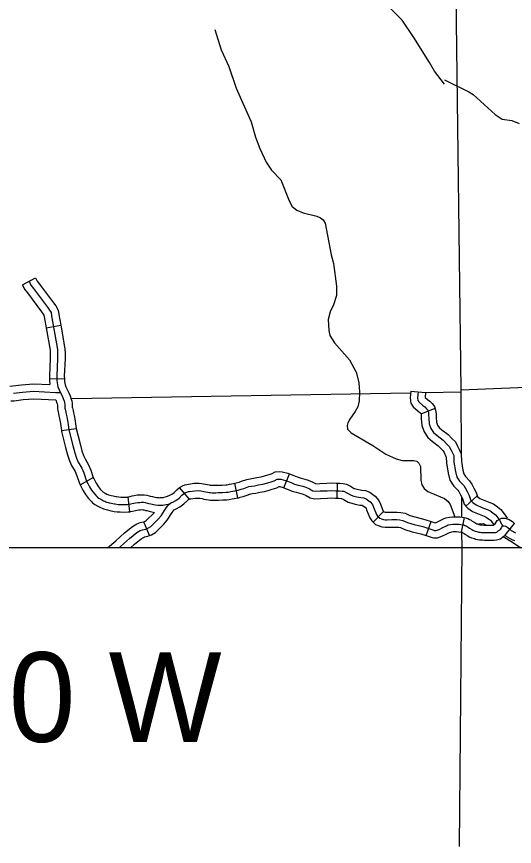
# Model space of a CAD drawing. Extents: x 1377389 to 1380723, y 1168351 to 1170484.
# Drawn here: x 1379443.1 to 1379543.2, y 1168642.1 to 1168808.8 of the extents above; entities that cross this region are included whole.
import ezdxf

# ---------------------------------------------------------------- set-up
doc = ezdxf.new("R2010")
doc.units = 0
for name, color, linetype in [('B_Contour_Elevations', 7, 'Continuous'), ('B_Fill', 7, 'Continuous'), ('B_Text', 7, 'Continuous'), ('Default', 7, 'Continuous')]:
    doc.layers.add(name, color=color, linetype=linetype)

msp = doc.modelspace()

# ---------------------------------------------------------------- linework, layer by layer
at = {"layer": 'B_Contour_Elevations'}
msp.add_line((1379532.17, 1168642.1), (1379532.67, 1168702.1), dxfattribs=at)
at = {"layer": 'B_Fill'}
for p, q in [((1379444.27, 1168754.95), (1379446.93, 1168756.33)), ((1379449.03, 1168746.28), (1379451.98, 1168746.8)), ((1379449.71, 1168736.03), (1379452.71, 1168736.08)), ((1379522.36, 1168733.55), (1379525.34, 1168733.28)), ((1379524.44, 1168729), (1379527.24, 1168730.12)), ((1379452.12, 1168725.64), (1379455.09, 1168726.08)), ((1379455.88, 1168714.75), (1379458.5, 1168716.21)), ((1379496.87, 1168714.14), (1379497.99, 1168716.92)), ((1379477.82, 1168711.92), (1379475.87, 1168714.19)), ((1379487.56, 1168712.11), (1379486.96, 1168715.04)), ((1379507.56, 1168712.06), (1379507.64, 1168715.06)), ((1379465.9, 1168709.32), (1379465.53, 1168712.3)), ((1379533.44, 1168710.48), (1379535.67, 1168712.49)), ((1379514.78, 1168707.24), (1379516.86, 1168709.41)), ((1379469.84, 1168704.55), (1379468.72, 1168707.33)), ((1379525.46, 1168704.54), (1379526.43, 1168707.38)), ((1379532.54, 1168705.24), (1379533.16, 1168708.18)), ((1379541.35, 1168704.63), (1379543.2, 1168707))]:
    msp.add_line(p, q, dxfattribs=at)
for points in [[(1379532.56, 1168720.8), (1379532.49, 1168733.39), (1379532.48, 1168733.8), (1379531.15, 1168839.44), (1379531.13, 1168840.19), (1379529.7, 1168944.24), (1379529.67, 1168945.54), (1379529.54, 1168953.22)], [(1379529.14, 1168795.22), (1379527.11, 1168797.82), (1379526.15, 1168799.58), (1379522.97, 1168804.64), (1379520.61, 1168808.06), (1379518.58, 1168810.16), (1379515.25, 1168813.2), (1379512.18, 1168815.73), (1379510.83, 1168817.48)], [(1379482.99, 1168806.22), (1379484.21, 1168802.1), (1379485.77, 1168798.8), (1379487.28, 1168794.44), (1379490.29, 1168787.64), (1379491.14, 1168784.61), (1379492.02, 1168782.3), (1379493.3, 1168779.59), (1379494.33, 1168777.95), (1379496.25, 1168776.03), (1379497.92, 1168771.77), (1379498.48, 1168770.63), (1379499.42, 1168769.89), (1379500.7, 1168769.39), (1379503.48, 1168768.69), (1379504.24, 1168768.36), (1379504.77, 1168767.98), (1379505.18, 1168767.32), (1379506.36, 1168760.93), (1379506.84, 1168759.17), (1379507.45, 1168754.63), (1379507.45, 1168752.78), (1379506.82, 1168750.91), (1379506.12, 1168749.5), (1379505.77, 1168747.92), (1379505.86, 1168745.74), (1379506.1, 1168744.77), (1379507.03, 1168743.24), (1379510.03, 1168739.87), (1379511.36, 1168737.38), (1379511.91, 1168735.28), (1379512.06, 1168733.36), (1379511.99, 1168731.61), (1379511.7, 1168730.42), (1379511.21, 1168729.47), (1379510.13, 1168727.96), (1379509.73, 1168727.18), (1379509.55, 1168726.63), (1379509.62, 1168725.92), (1379510.39, 1168725.17), (1379514.74, 1168722.63), (1379517.33, 1168720.92), (1379519.41, 1168719.99), (1379520.62, 1168719.64), (1379522.96, 1168719.62), (1379523.61, 1168719.49), (1379523.96, 1168719.1), (1379524.3, 1168718.4), (1379524.41, 1168715.7), (1379524.61, 1168714.74), (1379525.03, 1168713.98), (1379525.77, 1168713.43), (1379528.37, 1168712.36), (1379529.11, 1168711.97), (1379529.9, 1168711.37), (1379530.26, 1168710.78), (1379531.21, 1168708.33)], [(1379529.14, 1168796.13), (1379534.03, 1168793.71), (1379534.92, 1168793.14), (1379539.34, 1168789.12), (1379540.74, 1168788.23), (1379542.65, 1168787.9), (1379544.16, 1168787.34)], [(1379445.6, 1168755.64), (1379446, 1168754.88), (1379446.52, 1168754.17), (1379449.3, 1168750.41), (1379449.73, 1168749.86), (1379450.03, 1168749.34), (1379450.13, 1168748.69), (1379451.32, 1168741.93), (1379451.35, 1168741.16), (1379451.35, 1168740.55), (1379451.35, 1168740.09), (1379451.2, 1168736.6), (1379451.22, 1168735.79), (1379451.26, 1168735.26), (1379451.42, 1168734.45), (1379451.65, 1168733.81), (1379451.96, 1168733.19), (1379452.25, 1168732.59), (1379452.47, 1168732.09), (1379452.66, 1168731.56), (1379452.72, 1168731.28), (1379452.8, 1168730.88), (1379452.82, 1168730.17), (1379452.85, 1168729.92), (1379452.99, 1168729.35), (1379453.07, 1168728.91), (1379453.19, 1168728.38), (1379453.25, 1168728.03), (1379453.4, 1168727.31), (1379453.46, 1168726.8), (1379453.62, 1168725.77), (1379454.42, 1168722.62), (1379454.79, 1168721.16), (1379455.15, 1168720.12), (1379455.51, 1168719.27), (1379456.21, 1168718.06), (1379456.61, 1168717.12), (1379457.19, 1168715.48)], [(1379446.93, 1168756.33), (1379447.27, 1168755.67), (1379447.72, 1168755.06), (1379450.5, 1168751.31), (1379450.97, 1168750.7), (1379451.48, 1168749.84), (1379451.61, 1168748.93), (1379451.98, 1168746.8)], [(1379444.27, 1168754.95), (1379444.72, 1168754.08), (1379445.31, 1168753.28), (1379448.11, 1168749.5), (1379448.48, 1168749.01), (1379448.59, 1168748.83), (1379448.65, 1168748.46), (1379449.03, 1168746.28)], [(1379449.03, 1168746.28), (1379449.83, 1168741.76), (1379449.85, 1168741.13), (1379449.85, 1168740.55), (1379449.85, 1168740.12), (1379449.7, 1168736.62), (1379449.71, 1168736.03)], [(1379451.98, 1168746.8), (1379452.81, 1168742.09), (1379452.85, 1168741.19), (1379452.85, 1168740.55), (1379452.85, 1168740.06), (1379452.7, 1168736.58), (1379452.71, 1168736.08)], [(1379449.71, 1168736.03), (1379449.72, 1168735.72), (1379449.79, 1168734.88)], [(1379452.71, 1168736.08), (1379452.72, 1168735.87), (1379452.75, 1168735.47), (1379452.87, 1168734.84), (1379453.03, 1168734.4), (1379453.3, 1168733.86), (1379453.61, 1168733.23), (1379453.87, 1168732.65), (1379454.11, 1168731.97), (1379454.19, 1168731.59), (1379454.29, 1168731.05), (1379454.31, 1168730.29), (1379454.33, 1168730.2), (1379454.45, 1168729.67), (1379454.54, 1168729.21), (1379454.66, 1168728.68), (1379454.72, 1168728.32), (1379454.88, 1168727.55), (1379454.95, 1168727), (1379455.09, 1168726.08)], [(1379532.48, 1168733.8), (1379586.19, 1168736.03)], [(1379441.73, 1168734.57), (1379442.32, 1168734.61), (1379444.12, 1168734.86), (1379446.51, 1168735.03), (1379449.79, 1168734.88)], [(1379441.94, 1168731.58), (1379442.63, 1168731.62), (1379444.43, 1168731.87), (1379446.55, 1168732.02), (1379450.98, 1168731.82)], [(1379442.47, 1168733.12), (1379444.28, 1168733.36), (1379446.53, 1168733.53), (1379450.91, 1168733.32), (1379451.9, 1168733.32)], [(1379454.18, 1168732.09), (1379522.3, 1168733.22)], [(1379522.36, 1168733.55), (1379522.23, 1168732.2), (1379522.34, 1168731.14), (1379522.82, 1168730.43), (1379523.83, 1168729.52), (1379524.21, 1168729.24), (1379524.44, 1168729)], [(1379523.85, 1168733.41), (1379523.74, 1168732.21), (1379523.8, 1168731.67), (1379523.96, 1168731.42), (1379524.78, 1168730.68), (1379525.19, 1168730.38), (1379525.54, 1168730.03), (1379525.79, 1168729.75)], [(1379525.34, 1168733.28), (1379525.25, 1168732.27), (1379525.73, 1168731.85), (1379526.17, 1168731.52), (1379526.63, 1168731.06), (1379527.15, 1168730.48)], [(1379525.3, 1168733.27), (1379532.49, 1168733.39)], [(1379450.98, 1168731.82), (1379451.21, 1168731.16), (1379451.25, 1168730.98), (1379451.3, 1168730.71), (1379451.32, 1168730.05), (1379451.38, 1168729.64), (1379451.52, 1168729.04), (1379451.6, 1168728.61), (1379451.72, 1168728.09), (1379451.78, 1168727.74), (1379451.92, 1168727.07), (1379451.98, 1168726.6), (1379452.12, 1168725.64)], [(1379527.15, 1168730.48), (1379527.41, 1168729.44), (1379527.45, 1168728.87), (1379527.46, 1168728.26), (1379527.56, 1168727.3), (1379527.75, 1168726.71), (1379528.05, 1168726.28), (1379528.62, 1168725.81), (1379529.89, 1168724.82), (1379530.59, 1168724.07), (1379531.33, 1168723.39), (1379531.77, 1168722.51), (1379532.16, 1168721.67)], [(1379524.44, 1168729), (1379524.47, 1168728.07), (1379524.61, 1168726.69), (1379525.02, 1168725.38), (1379525.82, 1168724.23), (1379526.75, 1168723.46), (1379527.86, 1168722.6), (1379528.48, 1168721.94), (1379528.89, 1168721.56), (1379529.07, 1168721.2), (1379529.43, 1168720.41)], [(1379525.79, 1168729.75), (1379525.92, 1168729.21), (1379525.95, 1168728.8), (1379525.97, 1168728.16), (1379526.09, 1168727), (1379526.39, 1168726.04), (1379526.93, 1168725.25), (1379527.68, 1168724.63), (1379528.87, 1168723.71), (1379529.54, 1168723), (1379530.11, 1168722.47), (1379530.42, 1168721.86), (1379530.99, 1168720.62), (1379531.03, 1168719.3), (1379531.34, 1168717.4), (1379531.61, 1168716.3), (1379532.18, 1168715.46), (1379533.02, 1168714.62), (1379533.33, 1168714.14), (1379533.68, 1168713.39), (1379534.12, 1168712.59), (1379534.43, 1168711.62), (1379534.82, 1168711.18), (1379535.49, 1168710.69), (1379536.68, 1168710.21), (1379537.69, 1168709.81), (1379538.28, 1168709.57), (1379538.88, 1168709.14), (1379539.41, 1168708.72), (1379539.76, 1168708.29), (1379540.21, 1168707.67), (1379540.6, 1168706.9), (1379540.9, 1168706.45)], [(1379452.12, 1168725.64), (1379452.14, 1168725.47), (1379452.97, 1168722.25), (1379453.35, 1168720.74), (1379453.75, 1168719.58), (1379454.17, 1168718.6), (1379454.86, 1168717.39), (1379455.21, 1168716.57), (1379455.62, 1168715.42)], [(1379455.09, 1168726.08), (1379455.09, 1168726.06), (1379455.88, 1168722.99), (1379456.23, 1168721.59), (1379456.55, 1168720.66), (1379456.86, 1168719.94), (1379457.55, 1168718.73), (1379458.01, 1168717.66), (1379458.44, 1168716.43)], [(1379529.43, 1168720.41), (1379529.5, 1168720.27), (1379529.54, 1168719.15), (1379529.87, 1168717.1), (1379530.21, 1168715.68), (1379531.02, 1168714.5), (1379531.84, 1168713.68), (1379532.01, 1168713.41), (1379532.34, 1168712.7), (1379532.73, 1168711.99), (1379533.1, 1168710.86), (1379533.44, 1168710.48)], [(1379532.16, 1168721.67), (1379532.48, 1168720.97), (1379532.53, 1168719.44), (1379532.81, 1168717.7), (1379533, 1168716.92), (1379533.34, 1168716.42), (1379534.19, 1168715.56), (1379534.64, 1168714.86), (1379535.01, 1168714.07), (1379535.5, 1168713.19), (1379535.76, 1168712.38), (1379535.67, 1168712.49)], [(1379486.96, 1168715.04), (1379486.98, 1168715.05), (1379487.22, 1168715.13), (1379487.83, 1168715.29), (1379488.33, 1168715.45), (1379489.41, 1168715.82), (1379490.07, 1168715.97), (1379490.74, 1168716.05), (1379491.44, 1168716.18), (1379492.26, 1168716.35), (1379492.93, 1168716.53), (1379493.64, 1168716.74), (1379494.33, 1168716.96), (1379495.1, 1168717.32), (1379495.9, 1168717.4), (1379496.47, 1168717.36), (1379497.65, 1168717.06), (1379497.99, 1168716.92)], [(1379455.62, 1168715.42), (1379455.82, 1168714.86)], [(1379457.19, 1168715.48), (1379457.44, 1168715.03), (1379457.75, 1168714.36), (1379458.19, 1168713.67), (1379458.74, 1168712.93), (1379459.22, 1168712.41), (1379459.37, 1168712.27), (1379459.65, 1168712.05), (1379460.18, 1168711.76), (1379460.61, 1168711.53), (1379460.87, 1168711.43), (1379461.08, 1168711.34), (1379461.74, 1168711.15), (1379462.18, 1168711.05), (1379462.48, 1168710.99), (1379462.76, 1168710.92), (1379462.94, 1168710.89), (1379463.51, 1168710.81), (1379463.97, 1168710.78), (1379464.66, 1168710.77), (1379465.42, 1168710.78), (1379465.79, 1168710.82), (1379466.34, 1168710.97), (1379466.67, 1168711.06), (1379467.03, 1168711.14), (1379467.51, 1168711.2), (1379467.85, 1168711.22), (1379468.18, 1168711.25), (1379468.61, 1168711.24), (1379468.97, 1168711.19), (1379469.4, 1168711.07), (1379469.64, 1168711.02), (1379470.09, 1168710.91), (1379470.61, 1168710.79), (1379471.04, 1168710.72), (1379471.5, 1168710.67), (1379471.85, 1168710.65), (1379472.12, 1168710.66), (1379472.52, 1168710.67), (1379472.82, 1168710.72), (1379473.9, 1168710.89)], [(1379458.44, 1168716.43), (1379459.07, 1168715.08), (1379459.43, 1168714.52), (1379459.89, 1168713.89), (1379460.3, 1168713.46), (1379460.35, 1168713.41), (1379460.47, 1168713.32), (1379460.9, 1168713.08), (1379461.25, 1168712.89), (1379461.45, 1168712.81), (1379461.58, 1168712.76), (1379462.11, 1168712.61), (1379462.5, 1168712.52), (1379462.81, 1168712.45), (1379463.07, 1168712.39), (1379463.19, 1168712.37), (1379463.66, 1168712.3), (1379464.03, 1168712.28), (1379464.66, 1168712.27), (1379465.32, 1168712.27), (1379465.53, 1168712.3)], [(1379458.45, 1168716.42), (1379458.6, 1168715.98)], [(1379475.12, 1168711.59), (1379475.78, 1168712.06), (1379476.36, 1168712.64), (1379476.85, 1168713.06), (1379477.1, 1168713.2), (1379477.36, 1168713.29), (1379477.67, 1168713.37), (1379477.89, 1168713.41), (1379478.91, 1168713.54), (1379479.74, 1168713.57), (1379480.14, 1168713.54), (1379480.74, 1168713.43), (1379481.13, 1168713.34), (1379481.53, 1168713.24), (1379481.83, 1168713.19), (1379482.12, 1168713.17), (1379482.46, 1168713.16), (1379483.18, 1168713.16), (1379483.64, 1168713.18), (1379484.48, 1168713.2), (1379485.26, 1168713.25), (1379485.63, 1168713.28), (1379486.2, 1168713.38), (1379486.98, 1168713.52), (1379487.37, 1168713.6), (1379487.65, 1168713.69), (1379488.26, 1168713.85), (1379488.8, 1168714.03), (1379489.82, 1168714.38), (1379490.32, 1168714.49), (1379490.96, 1168714.56), (1379491.74, 1168714.71), (1379492.6, 1168714.89), (1379493.32, 1168715.08), (1379494.08, 1168715.3), (1379494.89, 1168715.56), (1379495.5, 1168715.85), (1379495.93, 1168715.89), (1379496.24, 1168715.87), (1379497.18, 1168715.63), (1379498.29, 1168715.19), (1379499.01, 1168714.89), (1379499.75, 1168714.69), (1379500.65, 1168714.45), (1379501.24, 1168714.27), (1379502.01, 1168713.93), (1379502.68, 1168713.56), (1379503.16, 1168713.45), (1379504.16, 1168713.51), (1379505.54, 1168713.56), (1379506.5, 1168713.62), (1379507.31, 1168713.56), (1379508.01, 1168713.55), (1379508.57, 1168713.49), (1379508.93, 1168713.44), (1379509.49, 1168713.14), (1379510.36, 1168712.64), (1379510.91, 1168712.47), (1379511.54, 1168712.33), (1379512.33, 1168712.16), (1379512.92, 1168712.11), (1379513.4, 1168711.92), (1379514.19, 1168711.33), (1379514.64, 1168710.81), (1379514.88, 1168710.28), (1379515.47, 1168708.78), (1379515.69, 1168708.45), (1379516.11, 1168708.04), (1379516.5, 1168707.89), (1379516.89, 1168707.77), (1379517.26, 1168707.71), (1379517.63, 1168707.73), (1379518.53, 1168707.77), (1379519.58, 1168707.75), (1379520.13, 1168707.71), (1379520.76, 1168707.58), (1379521.68, 1168707.19), (1379523.05, 1168706.77), (1379524.77, 1168706.36), (1379526.98, 1168705.6), (1379527.08, 1168705.59), (1379527.23, 1168705.59), (1379527.37, 1168705.58), (1379527.46, 1168705.59), (1379528.05, 1168705.79), (1379528.79, 1168706.16), (1379529.53, 1168706.51), (1379529.91, 1168706.68), (1379530.38, 1168706.79), (1379530.84, 1168706.82), (1379531.59, 1168706.84), (1379532.12, 1168706.81), (1379532.82, 1168706.72)], [(1379497.99, 1168716.92), (1379498.85, 1168716.58), (1379499.49, 1168716.32), (1379500.14, 1168716.14), (1379501.07, 1168715.89), (1379501.76, 1168715.68), (1379502.68, 1168715.28), (1379503.22, 1168714.98), (1379503.29, 1168714.96), (1379504.08, 1168715.01), (1379505.47, 1168715.06), (1379506.51, 1168715.12), (1379507.38, 1168715.06), (1379507.64, 1168715.06)], [(1379455.82, 1168714.86), (1379456.1, 1168714.35), (1379456.43, 1168713.64), (1379456.96, 1168712.82), (1379457.58, 1168711.97), (1379458.15, 1168711.37), (1379458.38, 1168711.13), (1379458.84, 1168710.79), (1379459.46, 1168710.45), (1379459.97, 1168710.18), (1379460.29, 1168710.04), (1379460.59, 1168709.91), (1379461.37, 1168709.7), (1379461.85, 1168709.59), (1379462.15, 1168709.53), (1379462.46, 1168709.46), (1379462.7, 1168709.41), (1379463.35, 1168709.31), (1379463.91, 1168709.28), (1379464.65, 1168709.27), (1379465.52, 1168709.28), (1379465.9, 1168709.32)], [(1379473.42, 1168712.44), (1379473.92, 1168712.63), (1379474.31, 1168712.85), (1379474.81, 1168713.21), (1379475.34, 1168713.74), (1379475.87, 1168714.19)], [(1379475.87, 1168714.19), (1379475.99, 1168714.3), (1379476.49, 1168714.57), (1379476.94, 1168714.73), (1379477.33, 1168714.83), (1379477.64, 1168714.89), (1379478.79, 1168715.04), (1379479.78, 1168715.07), (1379480.33, 1168715.03), (1379481.04, 1168714.9), (1379481.48, 1168714.8), (1379481.83, 1168714.71), (1379482.01, 1168714.68), (1379482.21, 1168714.67), (1379482.47, 1168714.66), (1379483.14, 1168714.66), (1379483.58, 1168714.68), (1379484.41, 1168714.7), (1379485.15, 1168714.75), (1379485.44, 1168714.77), (1379485.94, 1168714.86), (1379486.69, 1168714.99), (1379486.96, 1168715.04)], [(1379487.56, 1168712.11), (1379487.76, 1168712.15), (1379488.08, 1168712.25), (1379488.68, 1168712.41), (1379489.27, 1168712.6), (1379490.23, 1168712.93), (1379490.57, 1168713.01), (1379491.19, 1168713.08), (1379492.03, 1168713.24), (1379492.95, 1168713.43), (1379493.72, 1168713.63), (1379494.52, 1168713.87), (1379495.45, 1168714.16), (1379495.91, 1168714.38), (1379495.95, 1168714.39), (1379496.01, 1168714.38), (1379496.71, 1168714.2), (1379496.87, 1168714.14)], [(1379496.87, 1168714.14), (1379497.72, 1168713.8), (1379498.52, 1168713.47), (1379499.35, 1168713.24), (1379500.23, 1168713.01), (1379500.72, 1168712.86), (1379501.35, 1168712.59), (1379502.14, 1168712.15), (1379503.03, 1168711.94), (1379504.23, 1168712.01), (1379505.61, 1168712.07), (1379506.49, 1168712.12), (1379507.24, 1168712.07), (1379507.56, 1168712.06)], [(1379507.64, 1168715.06), (1379508.11, 1168715.04), (1379508.75, 1168714.98), (1379509.41, 1168714.88), (1379510.22, 1168714.45), (1379510.95, 1168714.03), (1379511.3, 1168713.92), (1379511.86, 1168713.79), (1379512.55, 1168713.65), (1379513.27, 1168713.58), (1379514.13, 1168713.25), (1379515.22, 1168712.43), (1379515.92, 1168711.62), (1379516.26, 1168710.86), (1379516.8, 1168709.48), (1379516.84, 1168709.42), (1379516.86, 1168709.41)], [(1379465.5, 1168712.3), (1379465.96, 1168712.42), (1379466.32, 1168712.52), (1379466.76, 1168712.62), (1379467.37, 1168712.7), (1379467.74, 1168712.72), (1379468.13, 1168712.76), (1379468.74, 1168712.73), (1379469.27, 1168712.66), (1379469.74, 1168712.53), (1379469.98, 1168712.49), (1379470.43, 1168712.37), (1379470.9, 1168712.27), (1379471.24, 1168712.2), (1379471.63, 1168712.16), (1379471.86, 1168712.15), (1379472.06, 1168712.16), (1379472.38, 1168712.17), (1379472.58, 1168712.2), (1379473.42, 1168712.44)], [(1379477.72, 1168711.82), (1379477.72, 1168711.82), (1379477.79, 1168711.85), (1379478.01, 1168711.9), (1379478.14, 1168711.93), (1379479.03, 1168712.04), (1379479.7, 1168712.07), (1379479.94, 1168712.05), (1379480.44, 1168711.96), (1379480.78, 1168711.88), (1379481.24, 1168711.77), (1379481.66, 1168711.7), (1379482.04, 1168711.67), (1379482.44, 1168711.66), (1379483.21, 1168711.66), (1379483.69, 1168711.68), (1379484.55, 1168711.71), (1379485.37, 1168711.75), (1379485.82, 1168711.79), (1379486.46, 1168711.9), (1379487.26, 1168712.04), (1379487.56, 1168712.11)], [(1379507.56, 1168712.06), (1379507.92, 1168712.05), (1379508.38, 1168712), (1379508.46, 1168711.99), (1379508.76, 1168711.83), (1379509.76, 1168711.25), (1379510.52, 1168711.03), (1379511.21, 1168710.86), (1379512.1, 1168710.68), (1379512.57, 1168710.63), (1379512.67, 1168710.59), (1379513.16, 1168710.23), (1379513.36, 1168710), (1379513.49, 1168709.69), (1379514.13, 1168708.08), (1379514.53, 1168707.48), (1379514.78, 1168707.24)], [(1379532.63, 1168708.29), (1379532.61, 1168712.22)], [(1379535.67, 1168712.49), (1379535.84, 1168712.3), (1379536.22, 1168712.01), (1379537.23, 1168711.6), (1379538.25, 1168711.2), (1379539.01, 1168710.89), (1379539.78, 1168710.34), (1379540.47, 1168709.8), (1379540.95, 1168709.21), (1379541.5, 1168708.45), (1379541.72, 1168708.01)], [(1379463.74, 1168702.1), (1379464.02, 1168702.32), (1379465.81, 1168703.94), (1379467.3, 1168705.13), (1379467.97, 1168705.54), (1379468.41, 1168705.71), (1379469.07, 1168705.85), (1379469.6, 1168706.07), (1379470.11, 1168706.35), (1379471.57, 1168707.84), (1379472.15, 1168708.54), (1379473.15, 1168710.09), (1379473.73, 1168710.78), (1379474.13, 1168711.11), (1379474.55, 1168711.27), (1379475.12, 1168711.59)], [(1379469.84, 1168704.55), (1379470.24, 1168704.71), (1379471.03, 1168705.14), (1379472.69, 1168706.84), (1379473.36, 1168707.66), (1379474.36, 1168709.2), (1379474.79, 1168709.71), (1379474.89, 1168709.79), (1379475.19, 1168709.91), (1379475.92, 1168710.32), (1379476.75, 1168710.91), (1379477.38, 1168711.54), (1379477.82, 1168711.92)], [(1379533.44, 1168710.48), (1379533.81, 1168710.06), (1379534.75, 1168709.38), (1379536.12, 1168708.82), (1379537.13, 1168708.42), (1379537.54, 1168708.25), (1379537.99, 1168707.93), (1379538.36, 1168707.64), (1379538.57, 1168707.38), (1379539.05, 1168706.71)], [(1379465.9, 1168709.32), (1379466.09, 1168709.35), (1379466.72, 1168709.52), (1379467.02, 1168709.6), (1379467.3, 1168709.66), (1379467.65, 1168709.71), (1379467.96, 1168709.72), (1379468.23, 1168709.75), (1379468.48, 1168709.74), (1379468.67, 1168709.71), (1379469.05, 1168709.61), (1379469.31, 1168709.56), (1379469.74, 1168709.45), (1379470.81, 1168709.21)], [(1379468.72, 1168707.33), (1379468.96, 1168707.42), (1379469.19, 1168707.55), (1379470.81, 1168709.21)], [(1379516.86, 1168709.41), (1379516.93, 1168709.34), (1379517, 1168709.31), (1379517.24, 1168709.23), (1379517.33, 1168709.22), (1379517.56, 1168709.23), (1379518.51, 1168709.27), (1379519.64, 1168709.25), (1379520.34, 1168709.2), (1379521.21, 1168709.02), (1379522.2, 1168708.6), (1379523.45, 1168708.22), (1379525.18, 1168707.8), (1379526.43, 1168707.38)], [(1379461.4, 1168702.1), (1379463.03, 1168703.46), (1379464.83, 1168705.08), (1379466.44, 1168706.37), (1379467.3, 1168706.89), (1379467.97, 1168707.16), (1379468.64, 1168707.3), (1379468.72, 1168707.33)], [(1379514.78, 1168707.24), (1379515.29, 1168706.75), (1379515.99, 1168706.48), (1379516.54, 1168706.3), (1379517.18, 1168706.2), (1379517.69, 1168706.23), (1379518.55, 1168706.26), (1379519.52, 1168706.25), (1379519.93, 1168706.22), (1379520.32, 1168706.14), (1379521.17, 1168705.78), (1379522.65, 1168705.32), (1379524.35, 1168704.92), (1379525.46, 1168704.54)], [(1379526.43, 1168707.38), (1379527.25, 1168707.1), (1379527.47, 1168707.18), (1379528.13, 1168707.51), (1379528.91, 1168707.88), (1379529.44, 1168708.1), (1379530.14, 1168708.27), (1379530.76, 1168708.32), (1379531.62, 1168708.34), (1379532.26, 1168708.31), (1379533.09, 1168708.19)], [(1379533.09, 1168708.19), (1379533.43, 1168708.11), (1379533.8, 1168708), (1379534.2, 1168707.8), (1379534.47, 1168707.64), (1379534.72, 1168707.47), (1379535.01, 1168707.28), (1379535.41, 1168707.03), (1379535.49, 1168706.97), (1379535.59, 1168706.93), (1379535.76, 1168706.88), (1379536.05, 1168706.8), (1379536.28, 1168706.72), (1379536.36, 1168706.7), (1379536.4, 1168706.7), (1379536.71, 1168706.68), (1379537.02, 1168706.66), (1379537.28, 1168706.63), (1379537.66, 1168706.63), (1379538.43, 1168706.63), (1379538.97, 1168706.65), (1379538.97, 1168706.65), (1379539.01, 1168706.68), (1379539.3, 1168706.87), (1379539.32, 1168706.91), (1379539.74, 1168707.57), (1379540.61, 1168708.01), (1379541.36, 1168708.01), (1379542.12, 1168707.8), (1379542.79, 1168707.34), (1379543.2, 1168707)], [(1379536.02, 1168706.87), (1379536.92, 1168706.94), (1379537.43, 1168706.68)], [(1379525.46, 1168704.54), (1379526.64, 1168704.14), (1379526.97, 1168704.09), (1379527.19, 1168704.09), (1379527.37, 1168704.08), (1379527.73, 1168704.09), (1379528.63, 1168704.4), (1379529.45, 1168704.81), (1379530.14, 1168705.14), (1379530.39, 1168705.25), (1379530.61, 1168705.3), (1379530.91, 1168705.33), (1379531.57, 1168705.34), (1379531.97, 1168705.32), (1379532.54, 1168705.24)], [(1379532.82, 1168706.72), (1379533.04, 1168706.67), (1379533.24, 1168706.6), (1379533.47, 1168706.49), (1379533.67, 1168706.37), (1379533.9, 1168706.22), (1379534.19, 1168706.02), (1379534.62, 1168705.75), (1379534.81, 1168705.64), (1379535.08, 1168705.52), (1379535.34, 1168705.44), (1379535.61, 1168705.37), (1379535.84, 1168705.29), (1379536.07, 1168705.22), (1379536.29, 1168705.2), (1379536.61, 1168705.19), (1379536.89, 1168705.16), (1379537.06, 1168705.15), (1379537.22, 1168705.13), (1379537.66, 1168705.13), (1379538.45, 1168705.13), (1379539.05, 1168705.15), (1379539.37, 1168705.17), (1379539.65, 1168705.24), (1379539.94, 1168705.49), (1379540.39, 1168705.79), (1379540.51, 1168705.94), (1379540.63, 1168706.18), (1379540.78, 1168706.42), (1379540.96, 1168706.51), (1379541.16, 1168706.51), (1379541.48, 1168706.42), (1379541.89, 1168706.14), (1379542.26, 1168705.83), (1379542.53, 1168705.58), (1379543.4, 1168705.09)], [(1379466, 1168702.1), (1379466.78, 1168702.8), (1379468.16, 1168703.9), (1379468.64, 1168704.19), (1379468.84, 1168704.27), (1379469.51, 1168704.41), (1379469.84, 1168704.55)], [(1379532.54, 1168705.24), (1379532.64, 1168705.22), (1379532.68, 1168705.21), (1379532.75, 1168705.17), (1379532.86, 1168705.1), (1379533.07, 1168704.96), (1379533.38, 1168704.76), (1379533.83, 1168704.48), (1379534.12, 1168704.3), (1379534.57, 1168704.11), (1379534.91, 1168704), (1379535.16, 1168703.93), (1379535.4, 1168703.85), (1379535.78, 1168703.75), (1379536.17, 1168703.7), (1379536.51, 1168703.69), (1379536.77, 1168703.67), (1379537.17, 1168703.63), (1379537.66, 1168703.63), (1379538.46, 1168703.63), (1379539.13, 1168703.65), (1379539.6, 1168703.69), (1379540.37, 1168703.86), (1379540.86, 1168704.31), (1379541.35, 1168704.63)], [(1379532.67, 1168702.1), (1379532.65, 1168705.21)], [(1379540.97, 1168704.33), (1379542.82, 1168703.24), (1379543.91, 1168702.46), (1379544.58, 1168702.1)], [(1379541.35, 1168704.63), (1379541.63, 1168704.36), (1379542.79, 1168703.72), (1379543.24, 1168703.56)]]:
    msp.add_lwpolyline(points, dxfattribs=at)
at = {"layer": 'B_Text'}
msp.add_lwpolyline([(1378340.61, 1169579.43), (1379848.03, 1169579.43), (1379848.03, 1168702.1), (1378340.61, 1168702.1)], close=True, dxfattribs=at)

# ---------------------------------------------------------------- texts
at = {"layer": 'Default'}
msp.add_text('R 10 W', height=18, dxfattribs=at).set_placement((1379404.08, 1168663.1))

doc.saveas('drawing.dxf')
